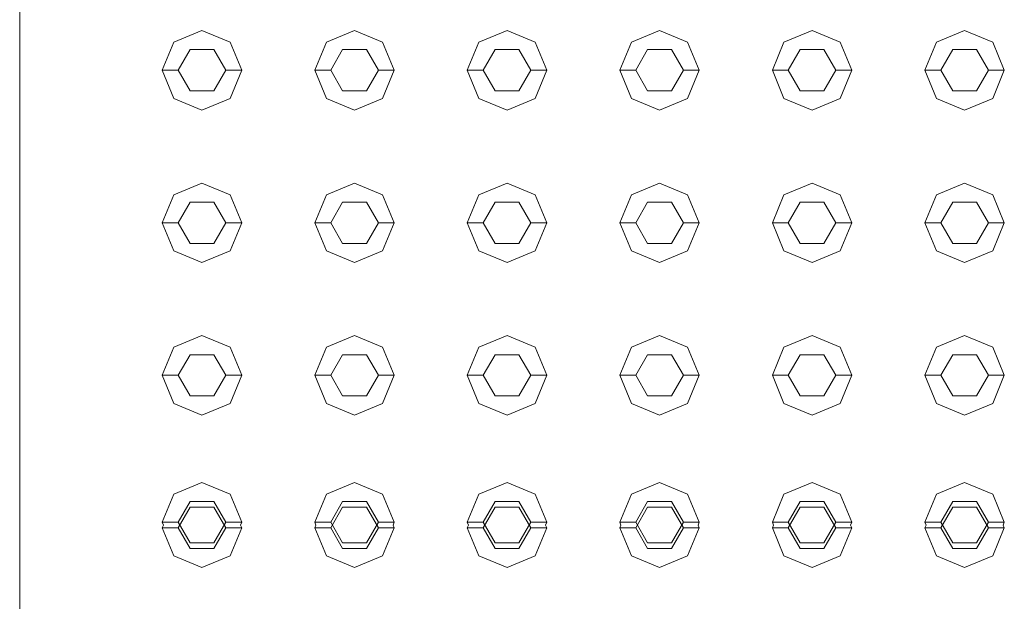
# Model space of a CAD drawing. Header units: millimetres. Extents: x 2 to 902, y -447 to 199.
# Tile 762 of 1056: x 43.061 to 43.681, y 150.89 to 151.256. Entities that reach past the tile are written whole.
import ezdxf

# ---------------------------------------------------------------- set-up
doc = ezdxf.new("R2010")
doc.units = ezdxf.units.MM
doc.header["$MEASUREMENT"] = 0
doc.layers.add('IFC-Elemento construtivo genérico-Contorno', color=253, linetype='Continuous', lineweight=5)
doc.layers.add('IFC-Laje-Contorno', color=134, linetype='Continuous', lineweight=5)

msp = doc.modelspace()

# ---------------------------------------------------------------- linework, layer by layer
at = {"layer": 'IFC-Elemento construtivo genérico-Contorno', "color": 7, "lineweight": 5}
for p, q in [((43.15817, 151.24163), (43.17585, 151.24895)), ((43.15817, 151.24163), (43.17585, 151.24895)), ((43.17585, 151.24895), (43.19353, 151.24163)), ((43.17585, 151.24895), (43.19353, 151.24163)), ((43.25417, 151.24163), (43.27185, 151.24895)), ((43.25417, 151.24163), (43.27185, 151.24895)), ((43.27185, 151.24895), (43.28953, 151.24163)), ((43.27185, 151.24895), (43.28953, 151.24163)), ((43.35017, 151.24163), (43.36785, 151.24895)), ((43.35017, 151.24163), (43.36785, 151.24895)), ((43.36785, 151.24895), (43.38552, 151.24163)), ((43.36785, 151.24895), (43.38552, 151.24163)), ((43.44617, 151.24163), (43.46385, 151.24895)), ((43.44617, 151.24163), (43.46385, 151.24895)), ((43.46385, 151.24895), (43.48153, 151.24163)), ((43.46385, 151.24895), (43.48153, 151.24163)), ((43.54217, 151.24163), (43.55985, 151.24895)), ((43.54217, 151.24163), (43.55985, 151.24895)), ((43.55985, 151.24895), (43.57753, 151.24163)), ((43.55985, 151.24895), (43.57753, 151.24163)), ((43.63817, 151.24163), (43.65585, 151.24895)), ((43.63817, 151.24163), (43.65585, 151.24895)), ((43.65585, 151.24895), (43.67353, 151.24163)), ((43.65585, 151.24895), (43.67353, 151.24163)), ((43.15085, 151.22395), (43.15817, 151.24163)), ((43.15085, 151.22395), (43.15817, 151.24163)), ((43.19353, 151.24163), (43.20085, 151.22395)), ((43.19353, 151.24163), (43.20085, 151.22395)), ((43.24685, 151.22395), (43.25417, 151.24163)), ((43.24685, 151.22395), (43.25417, 151.24163)), ((43.28953, 151.24163), (43.29685, 151.22395)), ((43.28953, 151.24163), (43.29685, 151.22395)), ((43.34285, 151.22395), (43.35017, 151.24163)), ((43.34285, 151.22395), (43.35017, 151.24163)), ((43.38552, 151.24163), (43.39285, 151.22395)), ((43.38552, 151.24163), (43.39285, 151.22395)), ((43.43885, 151.22395), (43.44617, 151.24163)), ((43.43885, 151.22395), (43.44617, 151.24163)), ((43.48153, 151.24163), (43.48885, 151.22395)), ((43.48153, 151.24163), (43.48885, 151.22395)), ((43.53485, 151.22395), (43.54217, 151.24163)), ((43.53485, 151.22395), (43.54217, 151.24163)), ((43.57753, 151.24163), (43.58485, 151.22395)), ((43.57753, 151.24163), (43.58485, 151.22395)), ((43.63085, 151.22395), (43.63817, 151.24163)), ((43.63085, 151.22395), (43.63817, 151.24163)), ((43.67353, 151.24163), (43.68085, 151.22395)), ((43.67353, 151.24163), (43.68085, 151.22395)), ((43.16085, 151.22395), (43.16835, 151.23694)), ((43.16085, 151.22395), (43.16835, 151.23694)), ((43.16835, 151.23694), (43.18335, 151.23694)), ((43.16835, 151.23694), (43.18335, 151.23694)), ((43.18335, 151.23694), (43.19085, 151.22395)), ((43.18335, 151.23694), (43.19085, 151.22395)), ((43.25685, 151.22395), (43.26435, 151.23694)), ((43.25685, 151.22395), (43.26435, 151.23694)), ((43.26435, 151.23694), (43.27935, 151.23694)), ((43.26435, 151.23694), (43.27935, 151.23694)), ((43.27935, 151.23694), (43.28685, 151.22395)), ((43.27935, 151.23694), (43.28685, 151.22395)), ((43.35285, 151.22395), (43.36035, 151.23694)), ((43.35285, 151.22395), (43.36035, 151.23694)), ((43.36035, 151.23694), (43.37535, 151.23694)), ((43.36035, 151.23694), (43.37535, 151.23694)), ((43.37535, 151.23694), (43.38285, 151.22395)), ((43.37535, 151.23694), (43.38285, 151.22395)), ((43.44885, 151.22395), (43.45635, 151.23694)), ((43.44885, 151.22395), (43.45635, 151.23694)), ((43.45635, 151.23694), (43.47135, 151.23694)), ((43.45635, 151.23694), (43.47135, 151.23694)), ((43.47135, 151.23694), (43.47885, 151.22395)), ((43.47135, 151.23694), (43.47885, 151.22395)), ((43.54485, 151.22395), (43.55235, 151.23694)), ((43.54485, 151.22395), (43.55235, 151.23694)), ((43.55235, 151.23694), (43.56735, 151.23694)), ((43.55235, 151.23694), (43.56735, 151.23694)), ((43.56735, 151.23694), (43.57485, 151.22395)), ((43.56735, 151.23694), (43.57485, 151.22395)), ((43.64085, 151.22395), (43.64835, 151.23694)), ((43.64085, 151.22395), (43.64835, 151.23694)), ((43.64835, 151.23694), (43.66335, 151.23694)), ((43.64835, 151.23694), (43.66335, 151.23694)), ((43.66335, 151.23694), (43.67085, 151.22395)), ((43.66335, 151.23694), (43.67085, 151.22395)), ((43.15085, 151.22395), (43.16085, 151.22395)), ((43.15085, 151.22395), (43.15817, 151.20627)), ((43.15085, 151.22395), (43.16085, 151.22395)), ((43.15085, 151.22395), (43.15817, 151.20627)), ((43.16085, 151.22395), (43.16835, 151.21096)), ((43.16085, 151.22395), (43.16835, 151.21096)), ((43.18335, 151.21096), (43.19085, 151.22395)), ((43.18335, 151.21096), (43.19085, 151.22395)), ((43.19085, 151.22395), (43.20085, 151.22395)), ((43.19085, 151.22395), (43.20085, 151.22395)), ((43.19353, 151.20627), (43.20085, 151.22395)), ((43.19353, 151.20627), (43.20085, 151.22395)), ((43.24685, 151.22395), (43.25685, 151.22395)), ((43.24685, 151.22395), (43.25417, 151.20627)), ((43.24685, 151.22395), (43.25685, 151.22395)), ((43.24685, 151.22395), (43.25417, 151.20627)), ((43.25685, 151.22395), (43.26435, 151.21096)), ((43.25685, 151.22395), (43.26435, 151.21096)), ((43.27935, 151.21096), (43.28685, 151.22395)), ((43.27935, 151.21096), (43.28685, 151.22395)), ((43.28685, 151.22395), (43.29685, 151.22395)), ((43.28685, 151.22395), (43.29685, 151.22395)), ((43.28953, 151.20627), (43.29685, 151.22395)), ((43.28953, 151.20627), (43.29685, 151.22395)), ((43.34285, 151.22395), (43.35285, 151.22395)), ((43.34285, 151.22395), (43.35017, 151.20627)), ((43.34285, 151.22395), (43.35285, 151.22395)), ((43.34285, 151.22395), (43.35017, 151.20627)), ((43.35285, 151.22395), (43.36035, 151.21096)), ((43.35285, 151.22395), (43.36035, 151.21096)), ((43.37535, 151.21096), (43.38285, 151.22395)), ((43.37535, 151.21096), (43.38285, 151.22395)), ((43.38285, 151.22395), (43.39285, 151.22395)), ((43.38285, 151.22395), (43.39285, 151.22395)), ((43.38552, 151.20627), (43.39285, 151.22395)), ((43.38552, 151.20627), (43.39285, 151.22395)), ((43.43885, 151.22395), (43.44885, 151.22395)), ((43.43885, 151.22395), (43.44617, 151.20627)), ((43.43885, 151.22395), (43.44885, 151.22395)), ((43.43885, 151.22395), (43.44617, 151.20627)), ((43.44885, 151.22395), (43.45635, 151.21096)), ((43.44885, 151.22395), (43.45635, 151.21096)), ((43.47135, 151.21096), (43.47885, 151.22395)), ((43.47135, 151.21096), (43.47885, 151.22395)), ((43.47885, 151.22395), (43.48885, 151.22395)), ((43.47885, 151.22395), (43.48885, 151.22395)), ((43.48153, 151.20627), (43.48885, 151.22395)), ((43.48153, 151.20627), (43.48885, 151.22395)), ((43.53485, 151.22395), (43.54485, 151.22395)), ((43.53485, 151.22395), (43.54217, 151.20627)), ((43.53485, 151.22395), (43.54485, 151.22395)), ((43.53485, 151.22395), (43.54217, 151.20627)), ((43.54485, 151.22395), (43.55235, 151.21096)), ((43.54485, 151.22395), (43.55235, 151.21096)), ((43.56735, 151.21096), (43.57485, 151.22395)), ((43.56735, 151.21096), (43.57485, 151.22395)), ((43.57485, 151.22395), (43.58485, 151.22395)), ((43.57485, 151.22395), (43.58485, 151.22395)), ((43.57753, 151.20627), (43.58485, 151.22395)), ((43.57753, 151.20627), (43.58485, 151.22395)), ((43.63085, 151.22395), (43.64085, 151.22395)), ((43.63085, 151.22395), (43.63817, 151.20627)), ((43.63085, 151.22395), (43.64085, 151.22395)), ((43.63085, 151.22395), (43.63817, 151.20627)), ((43.64085, 151.22395), (43.64835, 151.21096)), ((43.64085, 151.22395), (43.64835, 151.21096)), ((43.66335, 151.21096), (43.67085, 151.22395)), ((43.66335, 151.21096), (43.67085, 151.22395)), ((43.67085, 151.22395), (43.68085, 151.22395)), ((43.67085, 151.22395), (43.68085, 151.22395)), ((43.67353, 151.20627), (43.68085, 151.22395)), ((43.67353, 151.20627), (43.68085, 151.22395)), ((43.16835, 151.21096), (43.18335, 151.21096)), ((43.16835, 151.21096), (43.18335, 151.21096)), ((43.26435, 151.21096), (43.27935, 151.21096)), ((43.26435, 151.21096), (43.27935, 151.21096)), ((43.36035, 151.21096), (43.37535, 151.21096)), ((43.36035, 151.21096), (43.37535, 151.21096)), ((43.45635, 151.21096), (43.47135, 151.21096)), ((43.45635, 151.21096), (43.47135, 151.21096)), ((43.55235, 151.21096), (43.56735, 151.21096)), ((43.55235, 151.21096), (43.56735, 151.21096)), ((43.64835, 151.21096), (43.66335, 151.21096)), ((43.64835, 151.21096), (43.66335, 151.21096)), ((43.15817, 151.20627), (43.17585, 151.19895)), ((43.15817, 151.20627), (43.17585, 151.19895)), ((43.17585, 151.19895), (43.19353, 151.20627)), ((43.17585, 151.19895), (43.19353, 151.20627)), ((43.25417, 151.20627), (43.27185, 151.19895)), ((43.25417, 151.20627), (43.27185, 151.19895)), ((43.27185, 151.19895), (43.28953, 151.20627)), ((43.27185, 151.19895), (43.28953, 151.20627)), ((43.35017, 151.20627), (43.36785, 151.19895)), ((43.35017, 151.20627), (43.36785, 151.19895)), ((43.36785, 151.19895), (43.38552, 151.20627)), ((43.36785, 151.19895), (43.38552, 151.20627)), ((43.44617, 151.20627), (43.46385, 151.19895)), ((43.44617, 151.20627), (43.46385, 151.19895)), ((43.46385, 151.19895), (43.48153, 151.20627)), ((43.46385, 151.19895), (43.48153, 151.20627)), ((43.54217, 151.20627), (43.55985, 151.19895)), ((43.54217, 151.20627), (43.55985, 151.19895)), ((43.55985, 151.19895), (43.57753, 151.20627)), ((43.55985, 151.19895), (43.57753, 151.20627)), ((43.63817, 151.20627), (43.65585, 151.19895)), ((43.63817, 151.20627), (43.65585, 151.19895)), ((43.65585, 151.19895), (43.67353, 151.20627)), ((43.65585, 151.19895), (43.67353, 151.20627)), ((43.15817, 151.14563), (43.17585, 151.15294)), ((43.15817, 151.14563), (43.17585, 151.15294)), ((43.17585, 151.15294), (43.19353, 151.14563)), ((43.17585, 151.15294), (43.19353, 151.14563)), ((43.25417, 151.14563), (43.27185, 151.15294)), ((43.25417, 151.14563), (43.27185, 151.15294)), ((43.27185, 151.15294), (43.28953, 151.14563)), ((43.27185, 151.15294), (43.28953, 151.14563)), ((43.35017, 151.14563), (43.36785, 151.15294)), ((43.35017, 151.14563), (43.36785, 151.15294)), ((43.36785, 151.15294), (43.38552, 151.14563)), ((43.36785, 151.15294), (43.38552, 151.14563)), ((43.44617, 151.14563), (43.46385, 151.15294)), ((43.44617, 151.14563), (43.46385, 151.15294)), ((43.46385, 151.15294), (43.48153, 151.14563)), ((43.46385, 151.15294), (43.48153, 151.14563)), ((43.54217, 151.14563), (43.55985, 151.15294)), ((43.54217, 151.14563), (43.55985, 151.15294)), ((43.55985, 151.15294), (43.57753, 151.14563)), ((43.55985, 151.15294), (43.57753, 151.14563)), ((43.63817, 151.14563), (43.65585, 151.15294)), ((43.63817, 151.14563), (43.65585, 151.15294)), ((43.65585, 151.15294), (43.67353, 151.14563)), ((43.65585, 151.15294), (43.67353, 151.14563)), ((43.15085, 151.12794), (43.15817, 151.14563)), ((43.15085, 151.12794), (43.15817, 151.14563)), ((43.19353, 151.14563), (43.20085, 151.12794)), ((43.19353, 151.14563), (43.20085, 151.12794)), ((43.24685, 151.12794), (43.25417, 151.14563)), ((43.24685, 151.12794), (43.25417, 151.14563)), ((43.28953, 151.14563), (43.29685, 151.12794)), ((43.28953, 151.14563), (43.29685, 151.12794)), ((43.34285, 151.12794), (43.35017, 151.14563)), ((43.34285, 151.12794), (43.35017, 151.14563)), ((43.38552, 151.14563), (43.39285, 151.12794)), ((43.38552, 151.14563), (43.39285, 151.12794)), ((43.43885, 151.12794), (43.44617, 151.14563)), ((43.43885, 151.12794), (43.44617, 151.14563)), ((43.48153, 151.14563), (43.48885, 151.12794)), ((43.48153, 151.14563), (43.48885, 151.12794)), ((43.53485, 151.12794), (43.54217, 151.14563)), ((43.53485, 151.12794), (43.54217, 151.14563)), ((43.57753, 151.14563), (43.58485, 151.12794)), ((43.57753, 151.14563), (43.58485, 151.12794)), ((43.63085, 151.12794), (43.63817, 151.14563)), ((43.63085, 151.12794), (43.63817, 151.14563)), ((43.67353, 151.14563), (43.68085, 151.12794)), ((43.67353, 151.14563), (43.68085, 151.12794)), ((43.16085, 151.12794), (43.16835, 151.14094)), ((43.16085, 151.12794), (43.16835, 151.14094)), ((43.16835, 151.14094), (43.18335, 151.14094)), ((43.16835, 151.14094), (43.18335, 151.14094)), ((43.18335, 151.14094), (43.19085, 151.12794)), ((43.18335, 151.14094), (43.19085, 151.12794)), ((43.25685, 151.12794), (43.26435, 151.14094)), ((43.25685, 151.12794), (43.26435, 151.14094)), ((43.26435, 151.14094), (43.27935, 151.14094)), ((43.26435, 151.14094), (43.27935, 151.14094)), ((43.27935, 151.14094), (43.28685, 151.12794)), ((43.27935, 151.14094), (43.28685, 151.12794)), ((43.35285, 151.12794), (43.36035, 151.14094)), ((43.35285, 151.12794), (43.36035, 151.14094)), ((43.36035, 151.14094), (43.37535, 151.14094)), ((43.36035, 151.14094), (43.37535, 151.14094)), ((43.37535, 151.14094), (43.38285, 151.12794)), ((43.37535, 151.14094), (43.38285, 151.12794)), ((43.44885, 151.12794), (43.45635, 151.14094)), ((43.44885, 151.12794), (43.45635, 151.14094)), ((43.45635, 151.14094), (43.47135, 151.14094)), ((43.45635, 151.14094), (43.47135, 151.14094)), ((43.47135, 151.14094), (43.47885, 151.12794)), ((43.47135, 151.14094), (43.47885, 151.12794)), ((43.54485, 151.12794), (43.55235, 151.14094)), ((43.54485, 151.12794), (43.55235, 151.14094)), ((43.55235, 151.14094), (43.56735, 151.14094)), ((43.55235, 151.14094), (43.56735, 151.14094)), ((43.56735, 151.14094), (43.57485, 151.12794)), ((43.56735, 151.14094), (43.57485, 151.12794)), ((43.64085, 151.12794), (43.64835, 151.14094)), ((43.64085, 151.12794), (43.64835, 151.14094)), ((43.64835, 151.14094), (43.66335, 151.14094)), ((43.64835, 151.14094), (43.66335, 151.14094)), ((43.66335, 151.14094), (43.67085, 151.12794)), ((43.66335, 151.14094), (43.67085, 151.12794)), ((43.15085, 151.12794), (43.16085, 151.12794)), ((43.15085, 151.12794), (43.15817, 151.11027)), ((43.15085, 151.12794), (43.16085, 151.12794)), ((43.15085, 151.12794), (43.15817, 151.11027)), ((43.16085, 151.12794), (43.16835, 151.11496)), ((43.16085, 151.12794), (43.16835, 151.11496)), ((43.18335, 151.11496), (43.19085, 151.12794)), ((43.18335, 151.11496), (43.19085, 151.12794)), ((43.19085, 151.12794), (43.20085, 151.12794)), ((43.19085, 151.12794), (43.20085, 151.12794)), ((43.19353, 151.11027), (43.20085, 151.12794)), ((43.19353, 151.11027), (43.20085, 151.12794)), ((43.24685, 151.12794), (43.25685, 151.12794)), ((43.24685, 151.12794), (43.25417, 151.11027)), ((43.24685, 151.12794), (43.25685, 151.12794)), ((43.24685, 151.12794), (43.25417, 151.11027)), ((43.25685, 151.12794), (43.26435, 151.11496)), ((43.25685, 151.12794), (43.26435, 151.11496)), ((43.27935, 151.11496), (43.28685, 151.12794)), ((43.27935, 151.11496), (43.28685, 151.12794)), ((43.28685, 151.12794), (43.29685, 151.12794)), ((43.28685, 151.12794), (43.29685, 151.12794)), ((43.28953, 151.11027), (43.29685, 151.12794)), ((43.28953, 151.11027), (43.29685, 151.12794)), ((43.34285, 151.12794), (43.35285, 151.12794)), ((43.34285, 151.12794), (43.35017, 151.11027)), ((43.34285, 151.12794), (43.35285, 151.12794)), ((43.34285, 151.12794), (43.35017, 151.11027)), ((43.35285, 151.12794), (43.36035, 151.11496)), ((43.35285, 151.12794), (43.36035, 151.11496)), ((43.37535, 151.11496), (43.38285, 151.12794)), ((43.37535, 151.11496), (43.38285, 151.12794)), ((43.38285, 151.12794), (43.39285, 151.12794)), ((43.38285, 151.12794), (43.39285, 151.12794)), ((43.38552, 151.11027), (43.39285, 151.12794)), ((43.38552, 151.11027), (43.39285, 151.12794)), ((43.43885, 151.12794), (43.44885, 151.12794)), ((43.43885, 151.12794), (43.44617, 151.11027)), ((43.43885, 151.12794), (43.44885, 151.12794)), ((43.43885, 151.12794), (43.44617, 151.11027)), ((43.44885, 151.12794), (43.45635, 151.11496)), ((43.44885, 151.12794), (43.45635, 151.11496)), ((43.47135, 151.11496), (43.47885, 151.12794)), ((43.47135, 151.11496), (43.47885, 151.12794)), ((43.47885, 151.12794), (43.48885, 151.12794)), ((43.47885, 151.12794), (43.48885, 151.12794)), ((43.48153, 151.11027), (43.48885, 151.12794)), ((43.48153, 151.11027), (43.48885, 151.12794)), ((43.53485, 151.12794), (43.54485, 151.12794)), ((43.53485, 151.12794), (43.54217, 151.11027)), ((43.53485, 151.12794), (43.54485, 151.12794)), ((43.53485, 151.12794), (43.54217, 151.11027)), ((43.54485, 151.12794), (43.55235, 151.11496)), ((43.54485, 151.12794), (43.55235, 151.11496)), ((43.56735, 151.11496), (43.57485, 151.12794)), ((43.56735, 151.11496), (43.57485, 151.12794)), ((43.57485, 151.12794), (43.58485, 151.12794)), ((43.57485, 151.12794), (43.58485, 151.12794)), ((43.57753, 151.11027), (43.58485, 151.12794)), ((43.57753, 151.11027), (43.58485, 151.12794)), ((43.63085, 151.12794), (43.64085, 151.12794)), ((43.63085, 151.12794), (43.63817, 151.11027)), ((43.63085, 151.12794), (43.64085, 151.12794)), ((43.63085, 151.12794), (43.63817, 151.11027)), ((43.64085, 151.12794), (43.64835, 151.11496)), ((43.64085, 151.12794), (43.64835, 151.11496)), ((43.66335, 151.11496), (43.67085, 151.12794)), ((43.66335, 151.11496), (43.67085, 151.12794)), ((43.67085, 151.12794), (43.68085, 151.12794)), ((43.67085, 151.12794), (43.68085, 151.12794)), ((43.67353, 151.11027), (43.68085, 151.12794)), ((43.67353, 151.11027), (43.68085, 151.12794)), ((43.16835, 151.11496), (43.18335, 151.11496)), ((43.16835, 151.11496), (43.18335, 151.11496)), ((43.26435, 151.11496), (43.27935, 151.11496)), ((43.26435, 151.11496), (43.27935, 151.11496)), ((43.36035, 151.11496), (43.37535, 151.11496)), ((43.36035, 151.11496), (43.37535, 151.11496)), ((43.45635, 151.11496), (43.47135, 151.11496)), ((43.45635, 151.11496), (43.47135, 151.11496)), ((43.55235, 151.11496), (43.56735, 151.11496)), ((43.55235, 151.11496), (43.56735, 151.11496)), ((43.64835, 151.11496), (43.66335, 151.11496)), ((43.64835, 151.11496), (43.66335, 151.11496)), ((43.15817, 151.11027), (43.17585, 151.10294)), ((43.15817, 151.11027), (43.17585, 151.10294)), ((43.17585, 151.10294), (43.19353, 151.11027)), ((43.17585, 151.10294), (43.19353, 151.11027)), ((43.25417, 151.11027), (43.27185, 151.10294)), ((43.25417, 151.11027), (43.27185, 151.10294)), ((43.27185, 151.10294), (43.28953, 151.11027)), ((43.27185, 151.10294), (43.28953, 151.11027)), ((43.35017, 151.11027), (43.36785, 151.10294)), ((43.35017, 151.11027), (43.36785, 151.10294)), ((43.36785, 151.10294), (43.38552, 151.11027)), ((43.36785, 151.10294), (43.38552, 151.11027)), ((43.44617, 151.11027), (43.46385, 151.10294)), ((43.44617, 151.11027), (43.46385, 151.10294)), ((43.46385, 151.10294), (43.48153, 151.11027)), ((43.46385, 151.10294), (43.48153, 151.11027)), ((43.54217, 151.11027), (43.55985, 151.10294)), ((43.54217, 151.11027), (43.55985, 151.10294)), ((43.55985, 151.10294), (43.57753, 151.11027)), ((43.55985, 151.10294), (43.57753, 151.11027)), ((43.63817, 151.11027), (43.65585, 151.10294)), ((43.63817, 151.11027), (43.65585, 151.10294)), ((43.65585, 151.10294), (43.67353, 151.11027)), ((43.65585, 151.10294), (43.67353, 151.11027)), ((43.15817, 151.04962), (43.17585, 151.05695)), ((43.15817, 151.04962), (43.17585, 151.05695)), ((43.17585, 151.05695), (43.19353, 151.04962)), ((43.17585, 151.05695), (43.19353, 151.04962)), ((43.25417, 151.04962), (43.27185, 151.05695)), ((43.25417, 151.04962), (43.27185, 151.05695)), ((43.27185, 151.05695), (43.28953, 151.04962)), ((43.27185, 151.05695), (43.28953, 151.04962)), ((43.35017, 151.04962), (43.36785, 151.05695)), ((43.35017, 151.04962), (43.36785, 151.05695)), ((43.36785, 151.05695), (43.38552, 151.04962)), ((43.36785, 151.05695), (43.38552, 151.04962)), ((43.44617, 151.04962), (43.46385, 151.05695)), ((43.44617, 151.04962), (43.46385, 151.05695)), ((43.46385, 151.05695), (43.48153, 151.04962)), ((43.46385, 151.05695), (43.48153, 151.04962)), ((43.54217, 151.04962), (43.55985, 151.05695)), ((43.54217, 151.04962), (43.55985, 151.05695)), ((43.55985, 151.05695), (43.57753, 151.04962)), ((43.55985, 151.05695), (43.57753, 151.04962)), ((43.63817, 151.04962), (43.65585, 151.05695)), ((43.63817, 151.04962), (43.65585, 151.05695)), ((43.65585, 151.05695), (43.67353, 151.04962)), ((43.65585, 151.05695), (43.67353, 151.04962)), ((43.15085, 151.03195), (43.15817, 151.04962)), ((43.15085, 151.03195), (43.15817, 151.04962)), ((43.19353, 151.04962), (43.20085, 151.03195)), ((43.19353, 151.04962), (43.20085, 151.03195)), ((43.24685, 151.03195), (43.25417, 151.04962)), ((43.24685, 151.03195), (43.25417, 151.04962)), ((43.28953, 151.04962), (43.29685, 151.03195)), ((43.28953, 151.04962), (43.29685, 151.03195)), ((43.34285, 151.03195), (43.35017, 151.04962)), ((43.34285, 151.03195), (43.35017, 151.04962)), ((43.38552, 151.04962), (43.39285, 151.03195)), ((43.38552, 151.04962), (43.39285, 151.03195)), ((43.43885, 151.03195), (43.44617, 151.04962)), ((43.43885, 151.03195), (43.44617, 151.04962)), ((43.48153, 151.04962), (43.48885, 151.03195)), ((43.48153, 151.04962), (43.48885, 151.03195)), ((43.53485, 151.03195), (43.54217, 151.04962)), ((43.53485, 151.03195), (43.54217, 151.04962)), ((43.57753, 151.04962), (43.58485, 151.03195)), ((43.57753, 151.04962), (43.58485, 151.03195)), ((43.63085, 151.03195), (43.63817, 151.04962)), ((43.63085, 151.03195), (43.63817, 151.04962)), ((43.67353, 151.04962), (43.68085, 151.03195)), ((43.67353, 151.04962), (43.68085, 151.03195)), ((43.16085, 151.03195), (43.16835, 151.04494)), ((43.16085, 151.03195), (43.16835, 151.04494)), ((43.16835, 151.04494), (43.18335, 151.04494)), ((43.16835, 151.04494), (43.18335, 151.04494)), ((43.18335, 151.04494), (43.19085, 151.03195)), ((43.18335, 151.04494), (43.19085, 151.03195)), ((43.25685, 151.03195), (43.26435, 151.04494)), ((43.25685, 151.03195), (43.26435, 151.04494)), ((43.26435, 151.04494), (43.27935, 151.04494)), ((43.26435, 151.04494), (43.27935, 151.04494)), ((43.27935, 151.04494), (43.28685, 151.03195)), ((43.27935, 151.04494), (43.28685, 151.03195)), ((43.35285, 151.03195), (43.36035, 151.04494)), ((43.35285, 151.03195), (43.36035, 151.04494)), ((43.36035, 151.04494), (43.37535, 151.04494)), ((43.36035, 151.04494), (43.37535, 151.04494)), ((43.37535, 151.04494), (43.38285, 151.03195)), ((43.37535, 151.04494), (43.38285, 151.03195)), ((43.44885, 151.03195), (43.45635, 151.04494)), ((43.44885, 151.03195), (43.45635, 151.04494)), ((43.45635, 151.04494), (43.47135, 151.04494)), ((43.45635, 151.04494), (43.47135, 151.04494)), ((43.47135, 151.04494), (43.47885, 151.03195)), ((43.47135, 151.04494), (43.47885, 151.03195)), ((43.54485, 151.03195), (43.55235, 151.04494)), ((43.54485, 151.03195), (43.55235, 151.04494)), ((43.55235, 151.04494), (43.56735, 151.04494)), ((43.55235, 151.04494), (43.56735, 151.04494)), ((43.56735, 151.04494), (43.57485, 151.03195)), ((43.56735, 151.04494), (43.57485, 151.03195)), ((43.64085, 151.03195), (43.64835, 151.04494)), ((43.64085, 151.03195), (43.64835, 151.04494)), ((43.64835, 151.04494), (43.66335, 151.04494)), ((43.64835, 151.04494), (43.66335, 151.04494)), ((43.66335, 151.04494), (43.67085, 151.03195)), ((43.66335, 151.04494), (43.67085, 151.03195)), ((43.15085, 151.03195), (43.16085, 151.03195)), ((43.15085, 151.03195), (43.15817, 151.01427)), ((43.15085, 151.03195), (43.16085, 151.03195)), ((43.15085, 151.03195), (43.15817, 151.01427)), ((43.16085, 151.03195), (43.16835, 151.01896)), ((43.16085, 151.03195), (43.16835, 151.01896)), ((43.18335, 151.01896), (43.19085, 151.03195)), ((43.18335, 151.01896), (43.19085, 151.03195)), ((43.19085, 151.03195), (43.20085, 151.03195)), ((43.19085, 151.03195), (43.20085, 151.03195)), ((43.19353, 151.01427), (43.20085, 151.03195)), ((43.19353, 151.01427), (43.20085, 151.03195)), ((43.24685, 151.03195), (43.25685, 151.03195)), ((43.24685, 151.03195), (43.25417, 151.01427)), ((43.24685, 151.03195), (43.25685, 151.03195)), ((43.24685, 151.03195), (43.25417, 151.01427)), ((43.25685, 151.03195), (43.26435, 151.01896)), ((43.25685, 151.03195), (43.26435, 151.01896)), ((43.27935, 151.01896), (43.28685, 151.03195)), ((43.27935, 151.01896), (43.28685, 151.03195)), ((43.28685, 151.03195), (43.29685, 151.03195)), ((43.28685, 151.03195), (43.29685, 151.03195)), ((43.28953, 151.01427), (43.29685, 151.03195)), ((43.28953, 151.01427), (43.29685, 151.03195)), ((43.34285, 151.03195), (43.35285, 151.03195)), ((43.34285, 151.03195), (43.35017, 151.01427)), ((43.34285, 151.03195), (43.35285, 151.03195)), ((43.34285, 151.03195), (43.35017, 151.01427)), ((43.35285, 151.03195), (43.36035, 151.01896)), ((43.35285, 151.03195), (43.36035, 151.01896)), ((43.37535, 151.01896), (43.38285, 151.03195)), ((43.37535, 151.01896), (43.38285, 151.03195)), ((43.38285, 151.03195), (43.39285, 151.03195)), ((43.38285, 151.03195), (43.39285, 151.03195)), ((43.38552, 151.01427), (43.39285, 151.03195)), ((43.38552, 151.01427), (43.39285, 151.03195)), ((43.43885, 151.03195), (43.44885, 151.03195)), ((43.43885, 151.03195), (43.44617, 151.01427)), ((43.43885, 151.03195), (43.44885, 151.03195)), ((43.43885, 151.03195), (43.44617, 151.01427)), ((43.44885, 151.03195), (43.45635, 151.01896)), ((43.44885, 151.03195), (43.45635, 151.01896)), ((43.47135, 151.01896), (43.47885, 151.03195)), ((43.47135, 151.01896), (43.47885, 151.03195)), ((43.47885, 151.03195), (43.48885, 151.03195)), ((43.47885, 151.03195), (43.48885, 151.03195)), ((43.48153, 151.01427), (43.48885, 151.03195)), ((43.48153, 151.01427), (43.48885, 151.03195)), ((43.53485, 151.03195), (43.54485, 151.03195)), ((43.53485, 151.03195), (43.54217, 151.01427)), ((43.53485, 151.03195), (43.54485, 151.03195)), ((43.53485, 151.03195), (43.54217, 151.01427)), ((43.54485, 151.03195), (43.55235, 151.01896)), ((43.54485, 151.03195), (43.55235, 151.01896)), ((43.56735, 151.01896), (43.57485, 151.03195)), ((43.56735, 151.01896), (43.57485, 151.03195)), ((43.57485, 151.03195), (43.58485, 151.03195)), ((43.57485, 151.03195), (43.58485, 151.03195)), ((43.57753, 151.01427), (43.58485, 151.03195)), ((43.57753, 151.01427), (43.58485, 151.03195)), ((43.63085, 151.03195), (43.64085, 151.03195)), ((43.63085, 151.03195), (43.63817, 151.01427)), ((43.63085, 151.03195), (43.64085, 151.03195)), ((43.63085, 151.03195), (43.63817, 151.01427)), ((43.64085, 151.03195), (43.64835, 151.01896)), ((43.64085, 151.03195), (43.64835, 151.01896)), ((43.66335, 151.01896), (43.67085, 151.03195)), ((43.66335, 151.01896), (43.67085, 151.03195)), ((43.67085, 151.03195), (43.68085, 151.03195)), ((43.67085, 151.03195), (43.68085, 151.03195)), ((43.67353, 151.01427), (43.68085, 151.03195)), ((43.67353, 151.01427), (43.68085, 151.03195)), ((43.16835, 151.01896), (43.18335, 151.01896)), ((43.16835, 151.01896), (43.18335, 151.01896)), ((43.26435, 151.01896), (43.27935, 151.01896)), ((43.26435, 151.01896), (43.27935, 151.01896)), ((43.36035, 151.01896), (43.37535, 151.01896)), ((43.36035, 151.01896), (43.37535, 151.01896)), ((43.45635, 151.01896), (43.47135, 151.01896)), ((43.45635, 151.01896), (43.47135, 151.01896)), ((43.55235, 151.01896), (43.56735, 151.01896)), ((43.55235, 151.01896), (43.56735, 151.01896)), ((43.64835, 151.01896), (43.66335, 151.01896)), ((43.64835, 151.01896), (43.66335, 151.01896)), ((43.15817, 151.01427), (43.17585, 151.00695)), ((43.15817, 151.01427), (43.17585, 151.00695)), ((43.17585, 151.00695), (43.19353, 151.01427)), ((43.17585, 151.00695), (43.19353, 151.01427)), ((43.25417, 151.01427), (43.27185, 151.00695)), ((43.25417, 151.01427), (43.27185, 151.00695)), ((43.27185, 151.00695), (43.28953, 151.01427)), ((43.27185, 151.00695), (43.28953, 151.01427)), ((43.35017, 151.01427), (43.36785, 151.00695)), ((43.35017, 151.01427), (43.36785, 151.00695)), ((43.36785, 151.00695), (43.38552, 151.01427)), ((43.36785, 151.00695), (43.38552, 151.01427)), ((43.44617, 151.01427), (43.46385, 151.00695)), ((43.44617, 151.01427), (43.46385, 151.00695)), ((43.46385, 151.00695), (43.48153, 151.01427)), ((43.46385, 151.00695), (43.48153, 151.01427)), ((43.54217, 151.01427), (43.55985, 151.00695)), ((43.54217, 151.01427), (43.55985, 151.00695)), ((43.55985, 151.00695), (43.57753, 151.01427)), ((43.55985, 151.00695), (43.57753, 151.01427)), ((43.63817, 151.01427), (43.65585, 151.00695)), ((43.63817, 151.01427), (43.65585, 151.00695)), ((43.65585, 151.00695), (43.67353, 151.01427)), ((43.65585, 151.00695), (43.67353, 151.01427)), ((43.15817, 150.95717), (43.17585, 150.96449)), ((43.15817, 150.95717), (43.17585, 150.96449)), ((43.17585, 150.96449), (43.19353, 150.95717)), ((43.17585, 150.96449), (43.19353, 150.95717)), ((43.25417, 150.95717), (43.27185, 150.96449)), ((43.25417, 150.95717), (43.27185, 150.96449)), ((43.27185, 150.96449), (43.28953, 150.95717)), ((43.27185, 150.96449), (43.28953, 150.95717)), ((43.35017, 150.95717), (43.36785, 150.96449)), ((43.35017, 150.95717), (43.36785, 150.96449)), ((43.36785, 150.96449), (43.38552, 150.95717)), ((43.36785, 150.96449), (43.38552, 150.95717)), ((43.44617, 150.95717), (43.46385, 150.96449)), ((43.44617, 150.95717), (43.46385, 150.96449)), ((43.46385, 150.96449), (43.48153, 150.95717)), ((43.46385, 150.96449), (43.48153, 150.95717)), ((43.54217, 150.95717), (43.55985, 150.96449)), ((43.54217, 150.95717), (43.55985, 150.96449)), ((43.55985, 150.96449), (43.57753, 150.95717)), ((43.55985, 150.96449), (43.57753, 150.95717)), ((43.63817, 150.95717), (43.65585, 150.96449)), ((43.63817, 150.95717), (43.65585, 150.96449)), ((43.65585, 150.96449), (43.67353, 150.95717)), ((43.65585, 150.96449), (43.67353, 150.95717)), ((43.15085, 150.93949), (43.15817, 150.95717)), ((43.15085, 150.93949), (43.15817, 150.95717)), ((43.19353, 150.95717), (43.20085, 150.93949)), ((43.19353, 150.95717), (43.20085, 150.93949)), ((43.24685, 150.93949), (43.25417, 150.95717)), ((43.24685, 150.93949), (43.25417, 150.95717)), ((43.28953, 150.95717), (43.29685, 150.93949)), ((43.28953, 150.95717), (43.29685, 150.93949)), ((43.34285, 150.93949), (43.35017, 150.95717)), ((43.34285, 150.93949), (43.35017, 150.95717)), ((43.38552, 150.95717), (43.39285, 150.93949)), ((43.38552, 150.95717), (43.39285, 150.93949)), ((43.43885, 150.93949), (43.44617, 150.95717)), ((43.43885, 150.93949), (43.44617, 150.95717)), ((43.48153, 150.95717), (43.48885, 150.93949)), ((43.48153, 150.95717), (43.48885, 150.93949)), ((43.53485, 150.93949), (43.54217, 150.95717)), ((43.53485, 150.93949), (43.54217, 150.95717)), ((43.57753, 150.95717), (43.58485, 150.93949)), ((43.57753, 150.95717), (43.58485, 150.93949)), ((43.63085, 150.93949), (43.63817, 150.95717)), ((43.63085, 150.93949), (43.63817, 150.95717)), ((43.67353, 150.95717), (43.68085, 150.93949)), ((43.67353, 150.95717), (43.68085, 150.93949)), ((43.16085, 150.93949), (43.16835, 150.95248)), ((43.16085, 150.93949), (43.16835, 150.95248)), ((43.16835, 150.95248), (43.18335, 150.95248)), ((43.16835, 150.95248), (43.18335, 150.95248)), ((43.18335, 150.95248), (43.19085, 150.93949)), ((43.18335, 150.95248), (43.19085, 150.93949)), ((43.25685, 150.93949), (43.26435, 150.95248)), ((43.25685, 150.93949), (43.26435, 150.95248)), ((43.26435, 150.95248), (43.27935, 150.95248)), ((43.26435, 150.95248), (43.27935, 150.95248)), ((43.27935, 150.95248), (43.28685, 150.93949)), ((43.27935, 150.95248), (43.28685, 150.93949)), ((43.35285, 150.93949), (43.36035, 150.95248)), ((43.35285, 150.93949), (43.36035, 150.95248)), ((43.36035, 150.95248), (43.37535, 150.95248)), ((43.36035, 150.95248), (43.37535, 150.95248)), ((43.37535, 150.95248), (43.38285, 150.93949)), ((43.37535, 150.95248), (43.38285, 150.93949)), ((43.44885, 150.93949), (43.45635, 150.95248)), ((43.44885, 150.93949), (43.45635, 150.95248)), ((43.45635, 150.95248), (43.47135, 150.95248)), ((43.45635, 150.95248), (43.47135, 150.95248)), ((43.47135, 150.95248), (43.47885, 150.93949)), ((43.47135, 150.95248), (43.47885, 150.93949)), ((43.54485, 150.93949), (43.55235, 150.95248)), ((43.54485, 150.93949), (43.55235, 150.95248)), ((43.55235, 150.95248), (43.56735, 150.95248)), ((43.55235, 150.95248), (43.56735, 150.95248)), ((43.56735, 150.95248), (43.57485, 150.93949)), ((43.56735, 150.95248), (43.57485, 150.93949)), ((43.64085, 150.93949), (43.64835, 150.95248)), ((43.64085, 150.93949), (43.64835, 150.95248)), ((43.64835, 150.95248), (43.66335, 150.95248)), ((43.64835, 150.95248), (43.66335, 150.95248)), ((43.66335, 150.95248), (43.67085, 150.93949)), ((43.66335, 150.95248), (43.67085, 150.93949)), ((43.16085, 150.93595), (43.16835, 150.94894)), ((43.16085, 150.93595), (43.16835, 150.94894)), ((43.16835, 150.94894), (43.18335, 150.94894)), ((43.16835, 150.94894), (43.18335, 150.94894)), ((43.18335, 150.94894), (43.19085, 150.93595)), ((43.18335, 150.94894), (43.19085, 150.93595)), ((43.25685, 150.93595), (43.26435, 150.94894)), ((43.25685, 150.93595), (43.26435, 150.94894)), ((43.26435, 150.94894), (43.27935, 150.94894)), ((43.26435, 150.94894), (43.27935, 150.94894)), ((43.27935, 150.94894), (43.28685, 150.93595)), ((43.27935, 150.94894), (43.28685, 150.93595)), ((43.35285, 150.93595), (43.36035, 150.94894)), ((43.35285, 150.93595), (43.36035, 150.94894)), ((43.36035, 150.94894), (43.37535, 150.94894)), ((43.36035, 150.94894), (43.37535, 150.94894)), ((43.37535, 150.94894), (43.38285, 150.93595)), ((43.37535, 150.94894), (43.38285, 150.93595)), ((43.44885, 150.93595), (43.45635, 150.94894)), ((43.44885, 150.93595), (43.45635, 150.94894)), ((43.45635, 150.94894), (43.47135, 150.94894)), ((43.45635, 150.94894), (43.47135, 150.94894)), ((43.47135, 150.94894), (43.47885, 150.93595)), ((43.47135, 150.94894), (43.47885, 150.93595)), ((43.54485, 150.93595), (43.55235, 150.94894)), ((43.54485, 150.93595), (43.55235, 150.94894)), ((43.55235, 150.94894), (43.56735, 150.94894)), ((43.55235, 150.94894), (43.56735, 150.94894)), ((43.56735, 150.94894), (43.57485, 150.93595)), ((43.56735, 150.94894), (43.57485, 150.93595)), ((43.64085, 150.93595), (43.64835, 150.94894)), ((43.64085, 150.93595), (43.64835, 150.94894)), ((43.64835, 150.94894), (43.66335, 150.94894)), ((43.64835, 150.94894), (43.66335, 150.94894)), ((43.66335, 150.94894), (43.67085, 150.93595)), ((43.66335, 150.94894), (43.67085, 150.93595)), ((43.15085, 150.93949), (43.16085, 150.93949)), ((43.15085, 150.93949), (43.15158, 150.93772)), ((43.15085, 150.93949), (43.16085, 150.93949)), ((43.15085, 150.93949), (43.15158, 150.93772)), ((43.15085, 150.93595), (43.15158, 150.93772)), ((43.15085, 150.93595), (43.15158, 150.93772)), ((43.16085, 150.93949), (43.16835, 150.9265)), ((43.16085, 150.93949), (43.16835, 150.9265)), ((43.18335, 150.9265), (43.19085, 150.93949)), ((43.18335, 150.9265), (43.19085, 150.93949)), ((43.19085, 150.93949), (43.20085, 150.93949)), ((43.19085, 150.93949), (43.20085, 150.93949)), ((43.20011, 150.93772), (43.20085, 150.93949)), ((43.20011, 150.93772), (43.20085, 150.93949)), ((43.20011, 150.93772), (43.20085, 150.93595)), ((43.20011, 150.93772), (43.20085, 150.93595)), ((43.24685, 150.93949), (43.25685, 150.93949)), ((43.24685, 150.93949), (43.24758, 150.93772)), ((43.24685, 150.93949), (43.25685, 150.93949)), ((43.24685, 150.93949), (43.24758, 150.93772)), ((43.24685, 150.93595), (43.24758, 150.93772)), ((43.24685, 150.93595), (43.24758, 150.93772)), ((43.25685, 150.93949), (43.26435, 150.9265)), ((43.25685, 150.93949), (43.26435, 150.9265)), ((43.27935, 150.9265), (43.28685, 150.93949)), ((43.27935, 150.9265), (43.28685, 150.93949)), ((43.28685, 150.93949), (43.29685, 150.93949)), ((43.28685, 150.93949), (43.29685, 150.93949)), ((43.29612, 150.93772), (43.29685, 150.93949)), ((43.29612, 150.93772), (43.29685, 150.93949)), ((43.29612, 150.93772), (43.29685, 150.93595)), ((43.29612, 150.93772), (43.29685, 150.93595)), ((43.34285, 150.93949), (43.35285, 150.93949)), ((43.34285, 150.93949), (43.34358, 150.93772)), ((43.34285, 150.93949), (43.35285, 150.93949)), ((43.34285, 150.93949), (43.34358, 150.93772)), ((43.34285, 150.93595), (43.34358, 150.93772)), ((43.34285, 150.93595), (43.34358, 150.93772)), ((43.35285, 150.93949), (43.36035, 150.9265)), ((43.35285, 150.93949), (43.36035, 150.9265)), ((43.37535, 150.9265), (43.38285, 150.93949)), ((43.37535, 150.9265), (43.38285, 150.93949)), ((43.38285, 150.93949), (43.39285, 150.93949)), ((43.38285, 150.93949), (43.39285, 150.93949)), ((43.39212, 150.93772), (43.39285, 150.93949)), ((43.39212, 150.93772), (43.39285, 150.93949)), ((43.39212, 150.93772), (43.39285, 150.93595)), ((43.39212, 150.93772), (43.39285, 150.93595)), ((43.43885, 150.93949), (43.44885, 150.93949)), ((43.43885, 150.93949), (43.43958, 150.93772)), ((43.43885, 150.93949), (43.44885, 150.93949)), ((43.43885, 150.93949), (43.43958, 150.93772)), ((43.43885, 150.93595), (43.43958, 150.93772)), ((43.43885, 150.93595), (43.43958, 150.93772)), ((43.44885, 150.93949), (43.45635, 150.9265)), ((43.44885, 150.93949), (43.45635, 150.9265)), ((43.47135, 150.9265), (43.47885, 150.93949)), ((43.47135, 150.9265), (43.47885, 150.93949)), ((43.47885, 150.93949), (43.48885, 150.93949)), ((43.47885, 150.93949), (43.48885, 150.93949)), ((43.48811, 150.93772), (43.48885, 150.93949)), ((43.48811, 150.93772), (43.48885, 150.93949)), ((43.48811, 150.93772), (43.48885, 150.93595)), ((43.48811, 150.93772), (43.48885, 150.93595)), ((43.53485, 150.93949), (43.54485, 150.93949)), ((43.53485, 150.93949), (43.53558, 150.93772)), ((43.53485, 150.93949), (43.54485, 150.93949)), ((43.53485, 150.93949), (43.53558, 150.93772)), ((43.53485, 150.93595), (43.53558, 150.93772)), ((43.53485, 150.93595), (43.53558, 150.93772)), ((43.54485, 150.93949), (43.55235, 150.9265)), ((43.54485, 150.93949), (43.55235, 150.9265)), ((43.56735, 150.9265), (43.57485, 150.93949)), ((43.56735, 150.9265), (43.57485, 150.93949)), ((43.57485, 150.93949), (43.58485, 150.93949)), ((43.57485, 150.93949), (43.58485, 150.93949)), ((43.58412, 150.93772), (43.58485, 150.93949)), ((43.58412, 150.93772), (43.58485, 150.93949)), ((43.58412, 150.93772), (43.58485, 150.93595)), ((43.58412, 150.93772), (43.58485, 150.93595)), ((43.63085, 150.93949), (43.64085, 150.93949)), ((43.63085, 150.93949), (43.63158, 150.93772)), ((43.63085, 150.93949), (43.64085, 150.93949)), ((43.63085, 150.93949), (43.63158, 150.93772)), ((43.63085, 150.93595), (43.63158, 150.93772)), ((43.63085, 150.93595), (43.63158, 150.93772)), ((43.64085, 150.93949), (43.64835, 150.9265)), ((43.64085, 150.93949), (43.64835, 150.9265)), ((43.66335, 150.9265), (43.67085, 150.93949)), ((43.66335, 150.9265), (43.67085, 150.93949)), ((43.67085, 150.93949), (43.68085, 150.93949)), ((43.67085, 150.93949), (43.68085, 150.93949)), ((43.68011, 150.93772), (43.68085, 150.93949)), ((43.68011, 150.93772), (43.68085, 150.93949)), ((43.68011, 150.93772), (43.68085, 150.93595)), ((43.68011, 150.93772), (43.68085, 150.93595)), ((43.15085, 150.93595), (43.16085, 150.93595)), ((43.15085, 150.93595), (43.15817, 150.91827)), ((43.15085, 150.93595), (43.16085, 150.93595)), ((43.15085, 150.93595), (43.15817, 150.91827)), ((43.16085, 150.93595), (43.16835, 150.92295)), ((43.16085, 150.93595), (43.16835, 150.92295)), ((43.18335, 150.92295), (43.19085, 150.93595)), ((43.18335, 150.92295), (43.19085, 150.93595)), ((43.19085, 150.93595), (43.20085, 150.93595)), ((43.19085, 150.93595), (43.20085, 150.93595)), ((43.19353, 150.91827), (43.20085, 150.93595)), ((43.19353, 150.91827), (43.20085, 150.93595)), ((43.24685, 150.93595), (43.25685, 150.93595)), ((43.24685, 150.93595), (43.25417, 150.91827)), ((43.24685, 150.93595), (43.25685, 150.93595)), ((43.24685, 150.93595), (43.25417, 150.91827)), ((43.25685, 150.93595), (43.26435, 150.92295)), ((43.25685, 150.93595), (43.26435, 150.92295)), ((43.27935, 150.92295), (43.28685, 150.93595)), ((43.27935, 150.92295), (43.28685, 150.93595)), ((43.28685, 150.93595), (43.29685, 150.93595)), ((43.28685, 150.93595), (43.29685, 150.93595)), ((43.28953, 150.91827), (43.29685, 150.93595)), ((43.28953, 150.91827), (43.29685, 150.93595)), ((43.34285, 150.93595), (43.35285, 150.93595)), ((43.34285, 150.93595), (43.35017, 150.91827)), ((43.34285, 150.93595), (43.35285, 150.93595)), ((43.34285, 150.93595), (43.35017, 150.91827)), ((43.35285, 150.93595), (43.36035, 150.92295)), ((43.35285, 150.93595), (43.36035, 150.92295)), ((43.37535, 150.92295), (43.38285, 150.93595)), ((43.37535, 150.92295), (43.38285, 150.93595)), ((43.38285, 150.93595), (43.39285, 150.93595)), ((43.38285, 150.93595), (43.39285, 150.93595)), ((43.38552, 150.91827), (43.39285, 150.93595)), ((43.38552, 150.91827), (43.39285, 150.93595)), ((43.43885, 150.93595), (43.44885, 150.93595)), ((43.43885, 150.93595), (43.44617, 150.91827)), ((43.43885, 150.93595), (43.44885, 150.93595)), ((43.43885, 150.93595), (43.44617, 150.91827)), ((43.44885, 150.93595), (43.45635, 150.92295)), ((43.44885, 150.93595), (43.45635, 150.92295)), ((43.47135, 150.92295), (43.47885, 150.93595)), ((43.47135, 150.92295), (43.47885, 150.93595)), ((43.47885, 150.93595), (43.48885, 150.93595)), ((43.47885, 150.93595), (43.48885, 150.93595)), ((43.48153, 150.91827), (43.48885, 150.93595)), ((43.48153, 150.91827), (43.48885, 150.93595)), ((43.53485, 150.93595), (43.54485, 150.93595)), ((43.53485, 150.93595), (43.54217, 150.91827)), ((43.53485, 150.93595), (43.54485, 150.93595)), ((43.53485, 150.93595), (43.54217, 150.91827)), ((43.54485, 150.93595), (43.55235, 150.92295)), ((43.54485, 150.93595), (43.55235, 150.92295)), ((43.56735, 150.92295), (43.57485, 150.93595)), ((43.56735, 150.92295), (43.57485, 150.93595)), ((43.57485, 150.93595), (43.58485, 150.93595)), ((43.57485, 150.93595), (43.58485, 150.93595)), ((43.57753, 150.91827), (43.58485, 150.93595)), ((43.57753, 150.91827), (43.58485, 150.93595)), ((43.63085, 150.93595), (43.64085, 150.93595)), ((43.63085, 150.93595), (43.63817, 150.91827)), ((43.63085, 150.93595), (43.64085, 150.93595)), ((43.63085, 150.93595), (43.63817, 150.91827)), ((43.64085, 150.93595), (43.64835, 150.92295)), ((43.64085, 150.93595), (43.64835, 150.92295)), ((43.66335, 150.92295), (43.67085, 150.93595)), ((43.66335, 150.92295), (43.67085, 150.93595)), ((43.67085, 150.93595), (43.68085, 150.93595)), ((43.67085, 150.93595), (43.68085, 150.93595)), ((43.67353, 150.91827), (43.68085, 150.93595)), ((43.67353, 150.91827), (43.68085, 150.93595)), ((43.16835, 150.9265), (43.18335, 150.9265)), ((43.16835, 150.9265), (43.18335, 150.9265)), ((43.26435, 150.9265), (43.27935, 150.9265)), ((43.26435, 150.9265), (43.27935, 150.9265)), ((43.36035, 150.9265), (43.37535, 150.9265)), ((43.36035, 150.9265), (43.37535, 150.9265)), ((43.45635, 150.9265), (43.47135, 150.9265)), ((43.45635, 150.9265), (43.47135, 150.9265)), ((43.55235, 150.9265), (43.56735, 150.9265)), ((43.55235, 150.9265), (43.56735, 150.9265)), ((43.64835, 150.9265), (43.66335, 150.9265)), ((43.64835, 150.9265), (43.66335, 150.9265)), ((43.15817, 150.91827), (43.17585, 150.91095)), ((43.15817, 150.91827), (43.17585, 150.91095)), ((43.16835, 150.92295), (43.18335, 150.92295)), ((43.16835, 150.92295), (43.18335, 150.92295)), ((43.17585, 150.91095), (43.19353, 150.91827)), ((43.17585, 150.91095), (43.19353, 150.91827)), ((43.25417, 150.91827), (43.27185, 150.91095)), ((43.25417, 150.91827), (43.27185, 150.91095)), ((43.26435, 150.92295), (43.27935, 150.92295)), ((43.26435, 150.92295), (43.27935, 150.92295)), ((43.27185, 150.91095), (43.28953, 150.91827)), ((43.27185, 150.91095), (43.28953, 150.91827)), ((43.35017, 150.91827), (43.36785, 150.91095)), ((43.35017, 150.91827), (43.36785, 150.91095)), ((43.36035, 150.92295), (43.37535, 150.92295)), ((43.36035, 150.92295), (43.37535, 150.92295)), ((43.36785, 150.91095), (43.38552, 150.91827)), ((43.36785, 150.91095), (43.38552, 150.91827)), ((43.44617, 150.91827), (43.46385, 150.91095)), ((43.44617, 150.91827), (43.46385, 150.91095)), ((43.45635, 150.92295), (43.47135, 150.92295)), ((43.45635, 150.92295), (43.47135, 150.92295)), ((43.46385, 150.91095), (43.48153, 150.91827)), ((43.46385, 150.91095), (43.48153, 150.91827)), ((43.54217, 150.91827), (43.55985, 150.91095)), ((43.54217, 150.91827), (43.55985, 150.91095)), ((43.55235, 150.92295), (43.56735, 150.92295)), ((43.55235, 150.92295), (43.56735, 150.92295)), ((43.55985, 150.91095), (43.57753, 150.91827)), ((43.55985, 150.91095), (43.57753, 150.91827)), ((43.63817, 150.91827), (43.65585, 150.91095)), ((43.63817, 150.91827), (43.65585, 150.91095)), ((43.64835, 150.92295), (43.66335, 150.92295)), ((43.64835, 150.92295), (43.66335, 150.92295)), ((43.65585, 150.91095), (43.67353, 150.91827)), ((43.65585, 150.91095), (43.67353, 150.91827))]:
    msp.add_line(p, q, dxfattribs=at)
at = {"layer": 'IFC-Laje-Contorno', "color": 7, "lineweight": 5}
for q in [(43.06111, 152.72304), (43.06111, 152.72303)]:
    msp.add_line((43.06111, 149.32552), q, dxfattribs=at)

doc.saveas('drawing.dxf')
